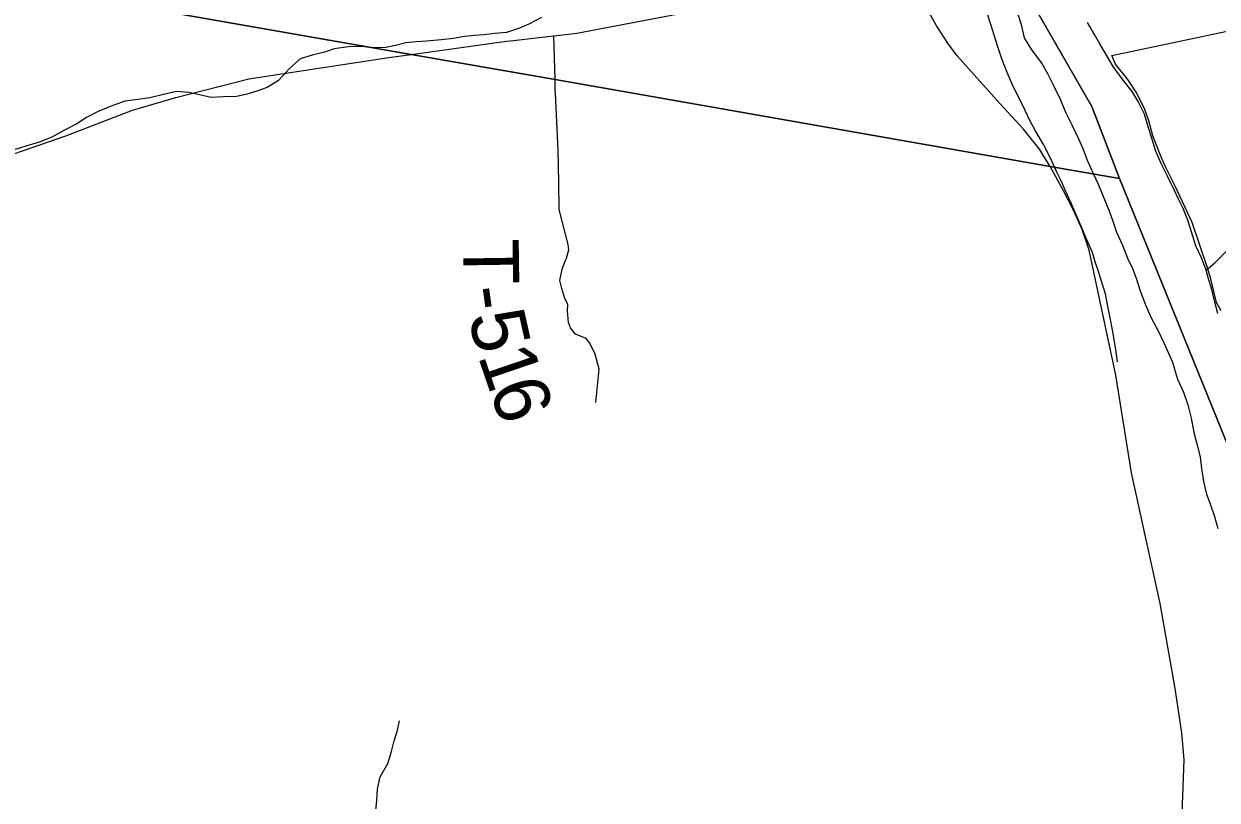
# Model space of a CAD drawing. Extents: x 1624196 to 2029251, y 146837 to 440034.
# Drawn here: x 1815776 to 1822196, y 316754 to 320933 of the extents above; entities that cross this region are included whole.
import ezdxf

# ---------------------------------------------------------------- set-up
doc = ezdxf.new("R2010")
doc.units = 0
for name, color, linetype in [('GM_X_Major_River', 7, 'Continuous'), ('GM_X_Minor_River', 7, 'Continuous'), ('GM_X_Section', 7, 'Continuous'), ('GM_X_State_Route', 7, 'Continuous'), ('GM_X_Township', 7, 'Continuous'), ('GM_X_Township_Road', 7, 'Continuous'), ('GM_X_Township_Road_Text', 7, 'Continuous')]:
    doc.layers.add(name, color=color, linetype=linetype)

msp = doc.modelspace()

# ---------------------------------------------------------------- linework, layer by layer
at = {"layer": 'GM_X_Major_River'}
for points in [[(1821121.1, 320989.9), (1821140.6, 320929.6), (1821157.9, 320857.3), (1821197.4, 320792.8), (1821252.8, 320720.2), (1821282.4, 320665.9), (1821317.8, 320597.4), (1821351.3, 320527), (1821380.7, 320454.6), (1821416.1, 320386.2), (1821449.5, 320313.7), (1821473.1, 320261.4), (1821496.5, 320199.1), (1821527.9, 320126.7), (1821557.5, 320066.3), (1821616.2, 319921.5), (1821633.8, 319871.3), (1821653.3, 319811), (1821686.7, 319740.5), (1821714.2, 319672.2), (1821739.7, 319615.8), (1821759.3, 319563.6), (1821780.7, 319495.2), (1821810.1, 319420.8), (1821841.5, 319350.4), (1821877, 319284), (1821910.4, 319211.6), (1821954.7, 319111.5)], [(1822200.1, 319373.5), (1822180.7, 319441.8), (1822165.2, 319510.1), (1822149.7, 319560.3), (1822134.1, 319612.6), (1822110.6, 319672.9), (1822081.1, 319737.3), (1822057.8, 319813.6), (1822038.3, 319875.9), (1822012.8, 319938.3), (1821987.2, 319988.6), (1821963.7, 320038.9), (1821928.3, 320113.4), (1821896.8, 320177.8), (1821863.4, 320250.2), (1821844, 320316.5), (1821824.5, 320378.8), (1821805.1, 320447.1), (1821771.6, 320515.5), (1821738, 320567.9), (1821690.5, 320630.4), (1821637.1, 320703), (1821605.5, 320755.4), (1821564.1, 320825.9), (1821536.5, 320876.2), (1821499, 320940.7)], [(1821954.7, 319111.5), (1821966.5, 319074.3), (1821982.2, 319020), (1822013.8, 318949.6), (1822037.5, 318881.2), (1822055.1, 318810.9), (1822070.6, 318732.5), (1822088.2, 318664.2), (1822103.9, 318601.9), (1822111.5, 318539.6), (1822123.1, 318469.3), (1822138.7, 318401), (1822158.4, 318348.7), (1822182.1, 318280.3), (1822199.7, 318216)]]:
    msp.add_lwpolyline(points, dxfattribs=at)
at = {"layer": 'GM_X_Minor_River'}
for points in [[(1818560.1, 320967), (1818491.7, 320931.5), (1818441.5, 320909.8), (1818373.2, 320886.3), (1818309.1, 320880.8), (1818252.9, 320873.3), (1818200.9, 320869.7), (1818146.8, 320864.1), (1818086.6, 320854.6), (1818020.5, 320847.2), (1817942.3, 320839.8), (1817886.2, 320836.2), (1817830.1, 320830.7), (1817775.9, 320817.1), (1817723.8, 320805.5), (1817659.7, 320804), (1817593.7, 320810.6), (1817521.6, 320809.2), (1817445.4, 320797.8), (1817393.2, 320780.2), (1817327, 320764.7), (1817262.8, 320745.2), (1817202.2, 320689.5), (1817145.6, 320627.9), (1817085.2, 320590.3), (1817023, 320568.8), (1816970.8, 320553.2), (1816920.6, 320541.6), (1816850.5, 320540.1), (1816784.4, 320536.7), (1816720.5, 320551.2), (1816662.5, 320563.7), (1816594.5, 320568.3), (1816526.3, 320552.8), (1816454.1, 320535.4), (1816403.9, 320527.8), (1816319.7, 320516.5), (1816245.4, 320489), (1816179.1, 320463.5), (1816112.7, 320428), (1816060.4, 320394.3), (1815990, 320358.8), (1815925.6, 320323.3), (1815857.3, 320295.8), (1815787.1, 320274.3), (1815718.8, 320252.8)], [(1821659.3, 319113.3), (1821651.7, 319167.6), (1821642.3, 319233.8), (1821632.7, 319286), (1821619.3, 319350.3), (1821605.9, 319422.5), (1821594.4, 319478.7), (1821572.9, 319547.1), (1821557.4, 319599.3), (1821539.8, 319651.6), (1821524.2, 319701.8), (1821494.8, 319770.2), (1821467.3, 319834.6), (1821437.9, 319905), (1821410.4, 319967.3), (1821379, 320033.7), (1821357.4, 320084), (1821331.8, 320138.3), (1821296.5, 320212.8), (1821261, 320283.2), (1821217.6, 320357.7), (1821188.1, 320412.1), (1821162.5, 320466.4), (1821137, 320518.8), (1821097.6, 320595.2), (1821066.2, 320671.7), (1821036.8, 320744.1), (1821013.4, 320814.4), (1820997.8, 320866.6), (1820978.4, 320928.9), (1820962.8, 320979.2)], [(1822135.7, 319607.2), (1822182.5, 319646.2), (1822245.1, 319709.9)], [(1817669.6, 316697.9), (1817674, 316754), (1817678.4, 316812.2), (1817692.9, 316878.4), (1817733.5, 316950.4), (1817754, 317016.5), (1817768.4, 317072.6), (1817784.8, 317122.6), (1817797.2, 317180.8)]]:
    msp.add_lwpolyline(points, dxfattribs=at)
at = {"layer": 'GM_X_Section'}
msp.add_lwpolyline([(1822216.6, 319388.3), (1822192.9, 319432.4), (1822177.3, 319492.6), (1822161.7, 319560.7), (1822142.1, 319624.8), (1822061.6, 319863.3), (1821970.8, 320055.9), (1821915.5, 320166.2), (1821891.8, 320220.3), (1821850.5, 320330.6), (1821829, 320410.7), (1821807.4, 320470.9), (1821763.9, 320559.1), (1821714.4, 320633.5), (1821648.9, 320715.9), (1821629.2, 320762), (1823633.9, 321187.6)], dxfattribs=at)
at = {"layer": 'GM_X_State_Route'}
for points in [[(1815298, 320114.3), (1815328.3, 320120.3), (1815675.3, 320217), (1816002.3, 320329.8), (1816359.5, 320468.6), (1816594.2, 320535.7), (1816985.3, 320636.3), (1817738.9, 320751.3), (1817859.5, 320767.9), (1818372.3, 320838.7), (1818393.1, 320841.1), (1818627.8, 320868.7), (1818751.1, 320883.2), (1819438.7, 321014.4), (1820515.6, 321272.3)], [(1821421.4, 319933.1), (1821368.6, 320034.5), (1821297.8, 320165), (1821239.4, 320258.1), (1821154.7, 320366.5), (1821026.9, 320504), (1820796.3, 320761), (1820750.4, 320823.5), (1820683.7, 320924.9), (1820612.9, 321055.6), (1820515.6, 321272.3)], [(1821786.1, 312418.3), (1821807.7, 313046.5), (1821818.3, 313313.2), (1821844.3, 313672.9), (1821917.4, 315105.7), (1821950.9, 315535.6), (1821987.5, 316151.4), (1822017.4, 316971.2), (1822006.3, 317115.6), (1821970.2, 317354.6), (1821889.6, 317813), (1821734, 318516), (1821650.7, 319041.1), (1821507.5, 319714.9), (1821468.7, 319826.1), (1821421.4, 319933), (1821421.4, 319933.1)]]:
    msp.add_lwpolyline(points, dxfattribs=at)
at = {"layer": 'GM_X_Township'}
for points in [[(1821542.8, 327676.1), (1821586.3, 326585.6), (1821346.4, 325590.1), (1821296.2, 324784.2), (1821289.5, 324159.2), (1820888.8, 323104.5), (1820693.5, 322435.9), (1820969.2, 321780.8), (1821054.9, 321413.8), (1821099.8, 321221.6), (1821521.6, 320487.2), (1821670.7, 320100.8), (1821297.8, 320165), (1818633.5, 320632.4), (1817859.5, 320767.9), (1805881.2, 322864.4), (1805791, 322873.5), (1797486.7, 323720.7), (1796838.3, 323914.4), (1796776.3, 323968.9), (1795507.8, 325685.2), (1792127.9, 329659.9)], [(1822342.5, 318443), (1821670.7, 320100.8), (1821521.6, 320487.2), (1821099.8, 321221.6), (1821054.9, 321413.8), (1820969.2, 321780.8), (1820693.5, 322435.9), (1820888.8, 323104.5), (1821289.5, 324159.2), (1821296.2, 324784.2), (1821346.4, 325590.1), (1821586.3, 326585.6), (1821542.8, 327676.1)], [(1805904.1, 298671), (1805039.2, 302172.9), (1804881.4, 302811.9), (1803628.1, 307886.7), (1802813.2, 311185.8), (1802584.5, 312112), (1800870.3, 319053), (1800823.6, 319241.9), (1800750.2, 319544.1), (1800213.3, 321753), (1800144.8, 321795.4), (1797269.8, 323640.4), (1796838.3, 323914.4), (1797486.7, 323720.7), (1805791, 322873.5), (1805881.2, 322864.4), (1817859.5, 320767.9), (1818633.5, 320632.4), (1821297.8, 320165), (1821670.7, 320100.8), (1822342.5, 318443)]]:
    msp.add_lwpolyline(points, dxfattribs=at)
at = {"layer": 'GM_X_Township_Road'}
for points in [[(1818635.6, 320559.2), (1818635.6, 320559.5), (1818634.8, 320574.9), (1818633.5, 320632.4), (1818627.8, 320868.7)], [(1818852.5, 318894.6), (1818871.3, 319073.9), (1818850, 319155), (1818821, 319214.5), (1818800.9, 319238.9), (1818743, 319261.4), (1818716.4, 319296.5), (1818705.6, 319325.8), (1818700.1, 319386), (1818702.5, 319424.1), (1818686.7, 319454.2), (1818669.2, 319508.5), (1818659.6, 319550.7), (1818672.2, 319612.7), (1818684.5, 319646.7), (1818694.7, 319670.6), (1818707.1, 319716.6), (1818703.4, 319744.7), (1818655.1, 319933.5), (1818654.4, 320079.8), (1818649.9, 320250.1), (1818635.6, 320559.2)]]:
    msp.add_lwpolyline(points, dxfattribs=at)

# ---------------------------------------------------------------- texts
at = {"layer": 'GM_X_Township_Road_Text'}
for s, rotation, p in [('T', 270.87858, (1818137.8, 319773.5)), ('-', 278.1652, (1818144.5, 319507.7)), ('5', 282.68627, (1818166.7, 319360.4)), ('1', 288.84858, (1818216.8, 319146.3)), ('6', 288.99183, (1818276.8, 318970.6))]:
    msp.add_text(s, height=300, rotation=rotation, dxfattribs=at).set_placement(p)

doc.saveas('drawing.dxf')
